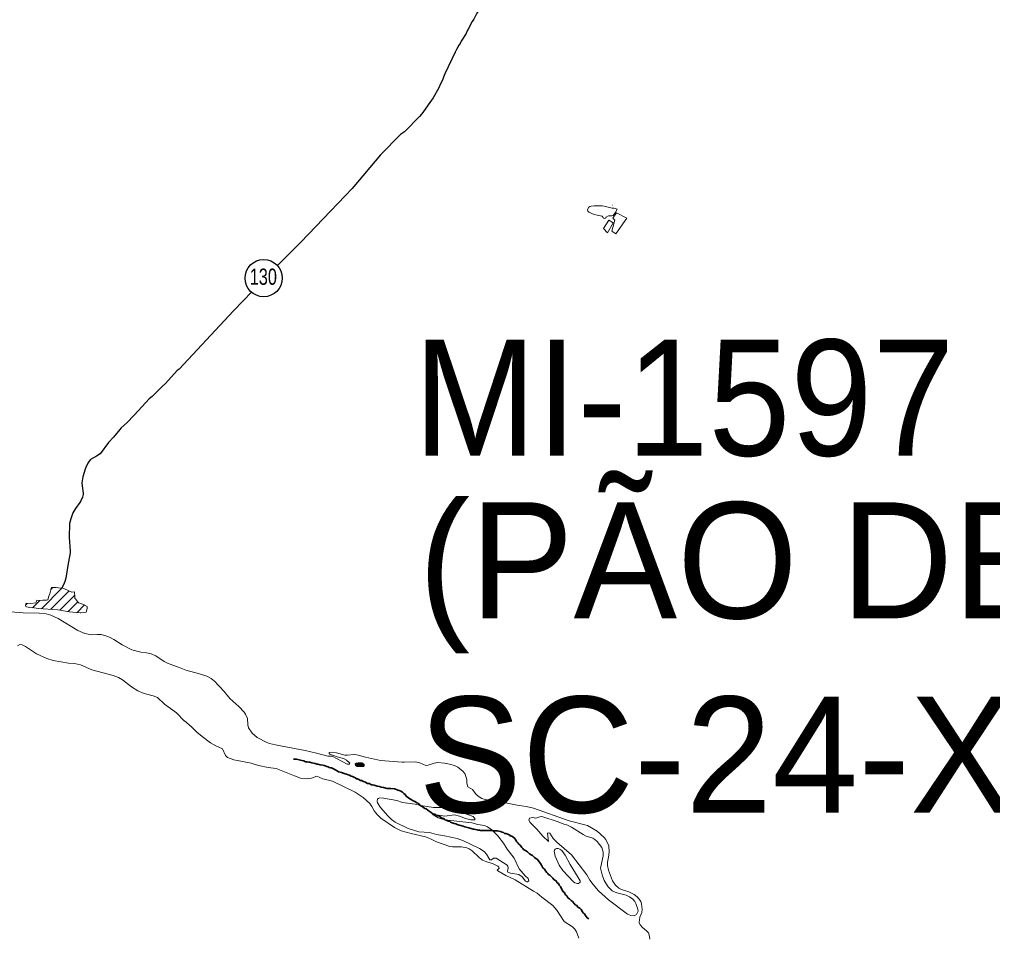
# Model space of a CAD drawing. Extents: x 553962 to 842807, y 8883888 to 9032388.
# Drawn here: x 597811 to 602003, y 8902976 to 8906931 of the extents above; entities that cross this region are included whole.
import ezdxf
from ezdxf.enums import TextEntityAlignment as Align

# ---------------------------------------------------------------- set-up
doc = ezdxf.new("R2010")
doc.units = 0
doc.header["$LTSCALE"] = 20
doc.linetypes.add('LONG_DASH_SHORT_DASH', pattern=[9.9, 6, -1.2, 1.5, -1.2])
doc.layers.add('6', color=7, linetype='Continuous', lineweight=13)

msp = doc.modelspace()

# ---------------------------------------------------------------- hatches: boundary and pattern name
at = {"layer": '6'}
msp.add_hatch(color=256, dxfattribs=at).paths.add_polyline_path([(599286.25, 8903728.43), (599281.83, 8903728.43), (599276.3, 8903728.43), (599269.67, 8903728.43), (599260.83, 8903727.33), (599257.52, 8903724.01), (599258.62, 8903717.39), (599265.25, 8903712.97), (599275.2, 8903712.97), (599285.15, 8903712.97), (599292.88, 8903712.97), (599296.2, 8903716.28), (599296.2, 8903721.8), (599292.88, 8903725.12)])

# ---------------------------------------------------------------- linework, layer by layer
for p, q in [((600364.92, 8906130.47), (600365.39, 8906130.47)), ((597905.59, 8904392.3), (597995.28, 8904481.99)), ((597945.73, 8904390.02), (598024.98, 8904469.26)), ((597946.38, 8904475.52), (597954.72, 8904483.86)), ((597867.61, 8904396.75), (597899.4, 8904428.54)), ((597984.94, 8904386.8), (598049.1, 8904450.96)), ((597838.33, 8904409.9), (597844.17, 8904415.74)), ((598021.11, 8904380.54), (598062.48, 8904421.91)), ((598059, 8904376.01), (598091.61, 8904408.62))]:
    msp.add_line(p, q, dxfattribs=at)
at = {"layer": '6', "lineweight": 25}
for points in [[(599824.61, 8907040.23), (599816.02, 8907013.53), (599797.53, 8906981.82), (599781.77, 8906957.71), (599767.93, 8906931.32), (599761.34, 8906921.44), (599743.45, 8906888.77), (599740.03, 8906881.03)], [(599740.03, 8906881.03), (599735.17, 8906870.01), (599714.34, 8906836.68), (599709.7, 8906827.81), (599704, 8906819.84), (599694.24, 8906801.62)], [(599694.24, 8906801.62), (599687.76, 8906789.52), (599643.84, 8906695.84), (599638.22, 8906682.44)], [(599638.22, 8906682.44), (599632.69, 8906669.24), (599624.41, 8906652.81), (599617.59, 8906635.63), (599593.56, 8906592.96), (599571.25, 8906562.58), (599548.76, 8906529.6), (599542.64, 8906522.29)], [(599542.64, 8906522.29), (599534.75, 8906512.85), (599510.64, 8906490.06), (599493.4, 8906470.77), (599469.6, 8906447.31), (599452.6, 8906434.58), (599366.99, 8906347.83), (599244.34, 8906201.99), (599214.77, 8906171.25), (599087.51, 8906038.94), (599087.35, 8906038.78)], [(599087.35, 8906038.78), (599022.49, 8905971.35), (598969.84, 8905918.66), (598925.27, 8905874.06)], [(598811.45, 8905757.39), (598733.45, 8905676.35), (598498.6, 8905424.21), (598490.91, 8905417.99), (598439.85, 8905363.27), (598425.39, 8905349.29)], [(598425.39, 8905349.29), (598382.09, 8905307.38), (598370.04, 8905296.71), (598339.08, 8905263.96), (598305.88, 8905226.03), (598273.94, 8905193.34), (598249.67, 8905171.93), (598243, 8905164.05)], [(598243, 8905164.05), (598215.73, 8905131.85), (598194.51, 8905108.37), (598159.23, 8905060.42), (598142.43, 8905049.26), (598117.34, 8905035.03), (598111.13, 8905027.61), (598105.93, 8905019.52), (598097.14, 8905000.6)], [(598097.14, 8905000.6), (598094.21, 8904994.29), (598084, 8904960.86), (598079.12, 8904934.68), (598080.99, 8904921.74)], [(598080.99, 8904921.74), (598085.64, 8904889.73), (598085.6, 8904884.16), (598082.69, 8904873.13), (598076.01, 8904857.54), (598071.3, 8904849.46), (598052.16, 8904824.13), (598041.46, 8904805.93), (598031.74, 8904779.53), (598027.31, 8904760.01), (598024.5, 8904700.01), (598029.93, 8904642.26), (598029.53, 8904633.93), (598026.35, 8904618.07), (598021.21, 8904587.59)], [(598021.21, 8904587.59), (598010.59, 8904524.79), (598006.08, 8904509.62), (598000.4, 8904495.59), (597993.4, 8904482.65)]]:
    msp.add_lwpolyline(points, dxfattribs=at)
at = {"layer": '6'}
for points in [[(600335.04, 8906125.16), (600364, 8906118.4), (600373.53, 8906117.31), (600385.16, 8906113.29), (600376.98, 8906097.81), (600368.23, 8906086.2), (600362.76, 8906084.33), (600348.15, 8906084.86), (600338.74, 8906078.59), (600336.87, 8906078.21), (600335.72, 8906075.4), (600330.55, 8906073.37), (600326.63, 8906074.47), (600325.16, 8906077.92), (600320.81, 8906082.74), (600299.56, 8906087.06), (600286.09, 8906091.14), (600263.13, 8906100.45), (600259.55, 8906104.46), (600258.47, 8906111.97), (600264.19, 8906122.56), (600267.55, 8906124.88), (600273.39, 8906127.05), (600286.32, 8906127.82), (600300.16, 8906127.68)], [(600300.16, 8906127.68), (600321.74, 8906127.46), (600330.35, 8906125.91), (600335.04, 8906125.16)], [(597701.66, 8904384.27), (597826.91, 8904374.26), (597896.56, 8904373.77), (597926.2, 8904370.01), (597946.71, 8904364.86), (597978.43, 8904349.84), (598062.81, 8904298.63), (598092.07, 8904285.42), (598121.7, 8904280.55), (598145.7, 8904281.84), (598162.59, 8904280.87), (598187.13, 8904274.82), (598198.27, 8904270.43), (598217.15, 8904259.94), (598252.78, 8904236.54), (598295.7, 8904216.12), (598334.57, 8904205.92), (598358.88, 8904203.27), (598378.52, 8904198.12), (598398.6, 8904189.31), (598433.98, 8904165.58), (598448.23, 8904158.31), (598499.04, 8904139.07)], [(598521.59, 8903909.28), (598520.25, 8903910.38), (598487.09, 8903943.54), (598436.49, 8903981.48), (598405, 8904009.52), (598386.49, 8904016.79), (598347.61, 8904027.17), (598321.25, 8904038.25), (598293.73, 8904055.98), (598254.88, 8904085.93), (598238.05, 8904095.99), (598214.76, 8904104.44), (598122.25, 8904129.24), (598073.77, 8904150.36), (598048.78, 8904157.15), (598021.86, 8904158.49), (597956.33, 8904169.2), (597929.26, 8904177.47), (597883.76, 8904198.6), (597837.62, 8904229.57), (597822.43, 8904236.95), (597812.2, 8904237.92), (597802.87, 8904232.5)], [(598499.04, 8904139.07), (598528.13, 8904128.05), (598586.17, 8904112.65), (598617.84, 8904102.32), (598636.16, 8904092.04), (598650.75, 8904080.86), (598692.51, 8904035.46), (598717.53, 8904005.4), (598756.25, 8903971.64), (598778.88, 8903947.3), (598784.61, 8903939.09), (598793.22, 8903920.11), (598794.17, 8903891.93), (598796.96, 8903880.03), (598813.39, 8903856.45), (598835.38, 8903837.94), (598877.25, 8903816.04), (598887.5, 8903812.1), (598913.37, 8903805.91), (598943.21, 8903800.49)], [(600025.52, 8903175.83), (599946.93, 8903224.42), (599906.4, 8903243.4), (599871.28, 8903263.38), (599869.41, 8903266.75), (599877.31, 8903274.76), (599875.88, 8903278.79), (599871.61, 8903283.03), (599851.05, 8903294.41), (599820.01, 8903303.12), (599806.16, 8903309.51), (599791.03, 8903321.03), (599760.75, 8903350.42), (599748.28, 8903358.44), (599738.54, 8903362.36), (599714.68, 8903367.37), (599675.98, 8903367.29), (599664.77, 8903368.87), (599607.51, 8903389.2), (599581.83, 8903401.34), (599560.7, 8903409.34), (599498.52, 8903424.05), (599455.94, 8903436.03), (599426.03, 8903450.74), (599368.42, 8903490.72), (599353.08, 8903505.22), (599338.51, 8903522.43), (599329.63, 8903540.79), (599320.71, 8903553.26), (599292.05, 8903580), (599256.52, 8903602.84), (599159.46, 8903649.28), (599118.27, 8903660.45), (599092.63, 8903671.48), (599069.45, 8903662.72), (599045.5, 8903659.86), (599022.27, 8903663.36), (598995.39, 8903672.59), (598917.4, 8903704.8), (598881.69, 8903708.29), (598840.98, 8903717.77), (598809.78, 8903726.88), (598734.36, 8903741.88), (598707.57, 8903751.66), (598698.84, 8903760.72), (598685.07, 8903789.62), (598657.6, 8903802.35), (598633.93, 8903815.44), (598597.39, 8903841.89), (598575.39, 8903860.34), (598551.41, 8903884.76), (598521.59, 8903909.28)], [(598943.21, 8903800.49), (599042.32, 8903782.48), (599090.87, 8903769.86)], [(599090.87, 8903769.86), (599139.43, 8903757.25), (599157.83, 8903757.21), (599223.33, 8903723), (599231.25, 8903723.39), (599233.6, 8903726.97), (599231.31, 8903730.93), (599220.14, 8903740.62), (599207.48, 8903747.12), (599180.08, 8903753.97), (599148.19, 8903766.49), (599145.47, 8903769.37), (599145.84, 8903773.24), (599155.42, 8903775.32), (599176.49, 8903772.27), (599212.78, 8903762.21), (599223.84, 8903761.67), (599252.01, 8903764.34), (599265.01, 8903763.24), (599302.2, 8903753.14), (599353.55, 8903742.19)], [(599353.55, 8903742.19), (599366.65, 8903739.4), (599421.65, 8903733.99), (599459.72, 8903731.77)], [(599459.72, 8903731.77), (599467.64, 8903731.31), (599516.74, 8903733.35), (599535.95, 8903729.32), (599561.67, 8903717.88), (599571.09, 8903718.45), (599597.75, 8903727.57), (599611.16, 8903729.62), (599642.3, 8903727.37), (599663.4, 8903723.38), (599684.59, 8903716.6), (599699.88, 8903709.57), (599723.05, 8903691.48), (599730.56, 8903679.88), (599737.88, 8903655.07), (599738.56, 8903641.06), (599742.4, 8903625.14), (599762.45, 8903614.3), (599777.83, 8903592.01), (599791.24, 8903581.64), (599802.57, 8903575.55), (599817.35, 8903570.53), (599843.59, 8903566.51)], [(599843.59, 8903566.51), (599897.66, 8903558.24), (599897.66, 8903558.24), (599955.16, 8903545.73), (599994.07, 8903540.66), (600025.71, 8903533.26), (600178.89, 8903478.27), (600258.01, 8903458.3), (600298.88, 8903434.16), (600329.16, 8903407.76), (600336.52, 8903398.49), (600349.51, 8903371.79), (600351.2, 8903344.19), (600349.13, 8903323.11), (600344.35, 8903300.95), (600344.59, 8903286.1), (600348.43, 8903266.77), (600366.23, 8903220.43), (600378.63, 8903201.74), (600393.5, 8903189.59), (600404.38, 8903183.28), (600435.49, 8903172.73), (600458.46, 8903162.13), (600472.42, 8903151.48), (600481.22, 8903141.72), (600487.39, 8903130.82), (600490.51, 8903121.72), (600493.78, 8903098.71), (600492.24, 8903084.6), (600483.94, 8903063.43), (600481.37, 8903052.39), (600481.19, 8903041.38), (600485.52, 8903031.29), (600494.22, 8903019.43), (600512.5, 8903005.65), (600520.57, 8902997.21), (600523.64, 8902988.19), (600526.16, 8902968.8)], [(600061.95, 8903150.8), (600040.59, 8903167.75), (600025.52, 8903175.83)], [(600221.09, 8902973.75), (600211.03, 8903000.74), (600203, 8903012.95), (600192.68, 8903022.6), (600157.74, 8903044.77), (600126.36, 8903094.44), (600108.31, 8903114.01), (600061.95, 8903150.8)]]:
    msp.add_lwpolyline(points, dxfattribs=at)
for points in [[(600349.38, 8906066.64), (600369.23, 8906054.37), (600343.8, 8906011.43), (600327, 8906030.34)], [(600367.18, 8906074.31), (600383.46, 8906098.34), (600427.23, 8906075.33), (600379.93, 8906007.34), (600362.62, 8906018.08), (600375.33, 8906065.62)], [(598076.05, 8904374.32), (598098.62, 8904377.27), (598102.76, 8904393.2), (598103.06, 8904402.43), (598089.48, 8904409.77), (598070.99, 8904415.81), (598065.04, 8904418.61), (598052.11, 8904435.25), (598049.22, 8904436.81), (598049.95, 8904442.66), (598047.64, 8904465), (598036.82, 8904463.78), (598004.37, 8904478.8), (597993.73, 8904482.53), (597989.2, 8904480.77), (597968.72, 8904483.55), (597949.61, 8904483.97), (597945.78, 8904473.96), (597941.56, 8904457.06), (597937.55, 8904447.03), (597933.26, 8904431.54), (597927.5, 8904429.73), (597911.96, 8904430.04), (597894.37, 8904427.93), (597885.21, 8904428.86), (597883.78, 8904426.37), (597882.89, 8904420.75), (597881.26, 8904418.07), (597859.91, 8904414.75), (597840.27, 8904415.98), (597837.64, 8904407.73), (597838.42, 8904401.69), (597841.89, 8904400.03), (597855.99, 8904397.54), (597873.85, 8904396.33), (597891.44, 8904393.11), (597976.45, 8904388.27), (598025.4, 8904379.8), (598072.06, 8904374.54)], [(599286.25, 8903728.43), (599281.83, 8903728.43), (599276.3, 8903728.43), (599269.67, 8903728.43), (599260.83, 8903727.33), (599257.52, 8903724.01), (599258.62, 8903717.39), (599265.25, 8903712.97), (599275.2, 8903712.97), (599285.15, 8903712.97), (599292.88, 8903712.97), (599296.2, 8903716.28), (599296.2, 8903721.8), (599292.88, 8903725.12)], [(599872.21, 8903414.83), (599845.34, 8903440.44), (599827.78, 8903452.71), (599814.74, 8903459.02), (599785.5, 8903463.65), (599759.23, 8903470.9), (599643.5, 8903483.57), (599614.28, 8903491.86), (599588.97, 8903507.82), (599643.92, 8903499.77), (599685.48, 8903505.47), (599706.79, 8903499.15), (599732.77, 8903488.51), (599755.51, 8903482.92), (599770.77, 8903483.2), (599773.61, 8903486.78), (599764.9, 8903497.62), (599724.7, 8903511.87), (599636.15, 8903535.88), (599617.12, 8903537.07), (599594.99, 8903536.29), (599548.68, 8903543.2), (599515.46, 8903550.28), (599461.19, 8903558.01), (599435.97, 8903566.48), (599379.7, 8903576.68), (599361.49, 8903577.32), (599355.84, 8903574.99), (599352.91, 8903571.85), (599352.25, 8903563.14), (599353.66, 8903556.31), (599366.56, 8903537.05), (599397.73, 8903500.46), (599414.26, 8903484.35), (599428.95, 8903472.79), (599485.52, 8903445.8), (599531.15, 8903431.23), (599577.21, 8903428.78), (599607.94, 8903420.14), (599641.85, 8903414.56), (599697.23, 8903402.68), (599724.18, 8903392.77), (599792.1, 8903359.16), (599812.36, 8903346.42), (599822.94, 8903336.1), (599837.22, 8903310.77), (599843.75, 8903311.12), (599853.45, 8903318.21), (599865.19, 8903318.71), (599912.34, 8903288.37), (599915.36, 8903284.12), (599916.39, 8903277.18), (599912.72, 8903261.45), (599914.41, 8903257.79), (599925.97, 8903253.29), (599962.51, 8903247.26), (599976.47, 8903237.21), (599990.54, 8903219.75), (599996.27, 8903215.61), (599999.8, 8903216.16), (600004.77, 8903220), (600002.47, 8903230.97), (599989.42, 8903241.47), (599963.23, 8903271.68), (599941.52, 8903317.84), (599912.43, 8903357.04), (599896.46, 8903382.73)], [(600281.65, 8903204.15), (600305.48, 8903177.6), (600348.14, 8903138.32), (600430.36, 8903076.81), (600444.85, 8903070.75), (600459.51, 8903069.68), (600468.39, 8903074.82), (600475.91, 8903089.25), (600474.5, 8903098.92), (600466.29, 8903122.96), (600461.66, 8903131.55), (600453.47, 8903141.08), (600438.2, 8903152), (600424.57, 8903159.11), (600383.75, 8903169.12), (600364.68, 8903177.25), (600346.74, 8903194.75), (600330.02, 8903221.84), (600320.72, 8903246.73), (600314.22, 8903274.57), (600325.67, 8903328.01), (600325.68, 8903344.65), (600319.02, 8903364.19), (600299.62, 8903389.61), (600289.92, 8903398.54), (600280.87, 8903403.77), (600251.92, 8903413.28), (600239.26, 8903419.54), (600188.88, 8903452.37), (600169.39, 8903461.37), (600155.51, 8903465.17), (600131.08, 8903475.18), (600061.8, 8903497), (600053.28, 8903496.81), (600035.37, 8903490.15), (600020.85, 8903492.86), (600007.55, 8903491.02), (600005.18, 8903481.95), (600011.38, 8903471.59), (600039.95, 8903443.75), (600065.68, 8903412.94), (600090.46, 8903389.95), (600085.84, 8903425.18), (600088.02, 8903427.09), (600095.11, 8903426.38), (600110.65, 8903403.48), (600125.54, 8903386.47), (600189.54, 8903333.2), (600254.4, 8903246.38), (600268.17, 8903223.15)], [(600182.87, 8903290.86), (600161.9, 8903330.71), (600146.87, 8903350.49), (600139.45, 8903357.07), (600131.2, 8903359.59), (600124.62, 8903359.64), (600118.72, 8903356.29), (600115.45, 8903352.25), (600114.8, 8903348.08), (600119.13, 8903327.48), (600136.05, 8903287.54), (600152.29, 8903264.59), (600198.34, 8903216.35), (600203.99, 8903212.59), (600214.44, 8903209.08), (600219.39, 8903209.12), (600226.07, 8903215.4), (600226.33, 8903220.59), (600218.36, 8903235.59)]]:
    msp.add_lwpolyline(points, close=True, dxfattribs=at)
at = {"layer": '6', "linetype": 'LONG_DASH_SHORT_DASH', "lineweight": 35}
for points in [[(599070.88, 8903729.26), (599062.23, 8903731.31), (599058.16, 8903731.82), (599050.01, 8903733.35), (599043.91, 8903733.35), (599035.76, 8903737.95), (599027.62, 8903739.48), (599004.72, 8903744.08), (598994.03, 8903745.11), (598991.15, 8903745.92)], [(599523.35, 8903556.47), (599517.75, 8903560.56), (599511.13, 8903564.14), (599504.52, 8903566.18), (599498.41, 8903570.28), (599492.3, 8903573.85), (599486.19, 8903577.94), (599477.03, 8903585.61), (599471.94, 8903592.26), (599466.85, 8903596.35), (599460.74, 8903602.99), (599453.61, 8903606.57), (599447, 8903610.15), (599440.38, 8903611.68), (599435.8, 8903613.22), (599427.15, 8903616.28), (599410.35, 8903617.82), (599395.09, 8903618.84), (599378.8, 8903622.93), (599369.64, 8903623.44), (599361.5, 8903627.02), (599352.33, 8903628.55), (599338.59, 8903632.64), (599331.47, 8903634.69), (599326.89, 8903634.69), (599317.73, 8903639.29), (599310.6, 8903640.31), (599302.46, 8903643.89), (599298.39, 8903646.96), (599291.77, 8903647.98), (599286.17, 8903652.07), (599280.57, 8903653.09), (599273.45, 8903657.18), (599267.85, 8903660.25), (599261.74, 8903660.25), (599258.18, 8903664.34), (599252.07, 8903666.38), (599245.96, 8903669.45), (599240.36, 8903670.98), (599233.24, 8903675.58), (599227.64, 8903677.12), (599220, 8903679.67), (599213.39, 8903681.21), (599209.32, 8903682.74), (599198.63, 8903687.34), (599192.52, 8903688.87), (599185.9, 8903690.41), (599180.3, 8903694.5), (599173.69, 8903697.57), (599167.07, 8903701.65), (599160.45, 8903704.72), (599155.36, 8903706.77), (599151.29, 8903707.79), (599145.69, 8903708.3), (599140.6, 8903711.88), (599135.01, 8903713.41), (599128.39, 8903715.46), (599124.32, 8903716.99), (599117.7, 8903718.52), (599107.01, 8903720.57), (599096.33, 8903722.61), (599092.26, 8903723.64), (599085.13, 8903725.68), (599078.01, 8903727.21), (599070.88, 8903729.26)], [(599729.49, 8903453.72), (599722.87, 8903455.76), (599716.26, 8903457.3), (599711.68, 8903458.32), (599705.57, 8903459.85), (599696.41, 8903463.43), (599690.3, 8903465.48), (599683.18, 8903468.03), (599679.1, 8903469.57), (599675.03, 8903470.08), (599668.42, 8903473.66), (599664.34, 8903475.7), (599659.25, 8903477.74), (599655.18, 8903479.28), (599649.07, 8903481.83), (599643.98, 8903483.88), (599638.39, 8903488.48), (599632.28, 8903490.52), (599625.15, 8903495.13), (599618.53, 8903499.22), (599613.45, 8903500.24), (599607.85, 8903501.26), (599602.76, 8903505.86), (599598.68, 8903507.91), (599594.61, 8903507.91), (599586.47, 8903513.53), (599580.87, 8903517.11), (599575.78, 8903520.69), (599570.18, 8903524.78), (599563.05, 8903530.4), (599556.95, 8903531.93), (599551.35, 8903536.02), (599546.26, 8903540.11), (599540.15, 8903544.2), (599534.55, 8903548.29), (599528.44, 8903554.94), (599523.35, 8903556.47)], [(600077.14, 8903263.55), (600072.04, 8903270.7), (600065.93, 8903276.84), (600059.31, 8903288.08), (600055.75, 8903294.73), (600049.13, 8903301.89), (600047.09, 8903305.98), (600040.99, 8903313.14), (600035.9, 8903317.23), (600029.28, 8903321.31), (600025.21, 8903324.89), (600020.62, 8903328.98), (600015.02, 8903332.56), (600007.9, 8903337.16), (599999.75, 8903344.83), (599994.66, 8903348.41), (599988.55, 8903352.5), (599982.96, 8903356.08), (599979.39, 8903360.17), (599974.81, 8903363.75), (599971.76, 8903367.84), (599966.16, 8903374.99), (599962.08, 8903379.08), (599958.52, 8903384.71), (599952.92, 8903388.8), (599948.84, 8903395.95), (599945.28, 8903402.6), (599935.61, 8903409.76), (599931.54, 8903412.82), (599925.94, 8903413.33), (599922.88, 8903417.42), (599915.25, 8903421), (599905.58, 8903424.07), (599899.98, 8903424.58), (599895.91, 8903428.67), (599889.8, 8903430.21), (599883.18, 8903433.27), (599876.57, 8903433.78), (599869.95, 8903435.83), (599864.86, 8903435.83), (599860.79, 8903435.83), (599853.67, 8903435.83), (599844.51, 8903436.85), (599837.38, 8903436.85), (599831.28, 8903436.85), (599825.17, 8903437.36), (599821.1, 8903437.36), (599814.99, 8903437.36), (599808.88, 8903437.36), (599804.81, 8903437.87), (599800.74, 8903437.87), (599796.67, 8903437.87), (599792.6, 8903438.89), (599786.49, 8903439.41), (599782.42, 8903439.92), (599774.79, 8903441.45), (599769.19, 8903442.98), (599765.12, 8903443.49), (599761.05, 8903445.03), (599756.97, 8903446.05), (599751.38, 8903447.07), (599747.3, 8903449.12), (599741.7, 8903450.14), (599735.6, 8903452.18), (599729.49, 8903453.72)], [(600263.47, 8903056.5), (600256.34, 8903061.1), (600252.27, 8903067.24), (600248.7, 8903071.33), (600245.14, 8903077.97), (600240.05, 8903081.04), (600236.48, 8903087.69), (600230.37, 8903096.89), (600224.27, 8903103.02), (600216.63, 8903107.62), (600212.05, 8903113.76), (600204.41, 8903117.34), (600199.83, 8903123.47), (600193.21, 8903131.14), (600187.1, 8903135.23), (600180.48, 8903142.9), (600173.36, 8903147.5), (600169.28, 8903155.68), (600162.16, 8903161.3), (600158.59, 8903169.99), (600151.98, 8903175.1), (600141.79, 8903196.06), (600136.19, 8903201.18), (600133.13, 8903208.33), (600127.53, 8903212.42), (600122.95, 8903220.09), (600114.3, 8903224.18), (600109.21, 8903231.85), (600102.08, 8903239.01), (600095.97, 8903245.65), (600090.37, 8903248.21), (600086.81, 8903252.3), (600083.24, 8903256.39), (600077.14, 8903263.55)]]:
    msp.add_lwpolyline(points, dxfattribs=at)
at = {"layer": '6', "lineweight": 25}
msp.add_circle((598863.13, 8905816.37), 80.26, dxfattribs=at)

# ---------------------------------------------------------------- texts
at = {"layer": '6', "width": 0.75}
msp.add_text('130', height=70, dxfattribs=at).set_placement((598861.58, 8905787.68), align=Align.CENTER)
at = {"layer": '6', "width": 0.95}
msp.add_text('MI-1597', height=500, dxfattribs=at).set_placement((599508.59, 8905051.84))
at = {"layer": '6'}
for s, p in [('(PÃO DE AÇUCAR)', (599529.4, 8904351.2)), ('SC-24-X-D-IV', (599529.4, 8903514.14))]:
    msp.add_text(s, height=500, dxfattribs=at).set_placement(p)

doc.saveas('drawing.dxf')
